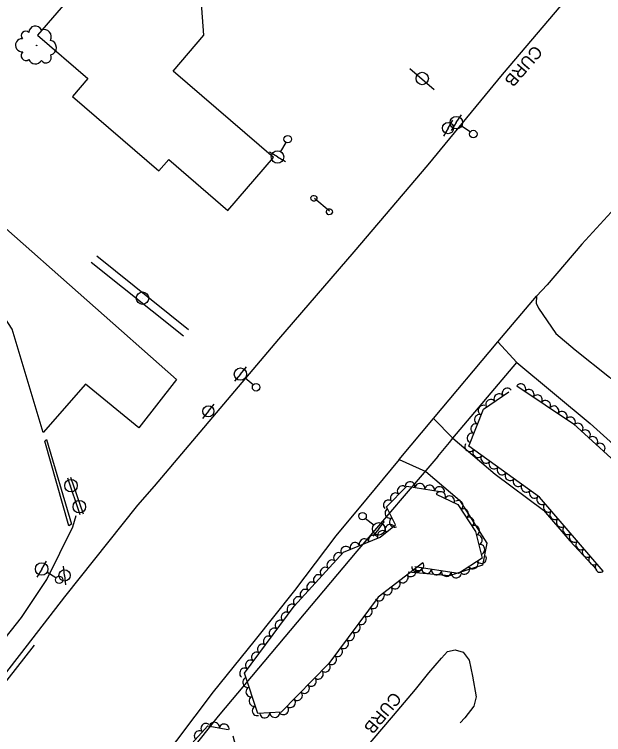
# Model space of a CAD drawing. Extents: x 1722896 to 1754269, y 648279 to 666297.
# Drawn here: x 1726326.5 to 1726563.6, y 657990.5 to 658280.2 of the extents above; entities that cross this region are included whole.
import ezdxf

# ---------------------------------------------------------------- set-up
doc = ezdxf.new("R2010")
doc.units = 0
for name, color, linetype in [('DESIGN - CENTERLINE - Proposed Text', 7, 'Continuous'), ('DESIGN - PUBLIC HEARING - Shapes', 7, 'Continuous'), ('DESIGN - SCRATCH - User 1', 7, 'Continuous'), ('SURVEY - CENTERLINE - Preliminary Text', 7, 'Continuous'), ('SURVEY - DTM - Breaklines', 7, 'Continuous'), ('SURVEY - VEGETATION - Features with Text', 7, 'Continuous')]:
    doc.layers.add(name, color=color, linetype=linetype)

msp = doc.modelspace()

# ---------------------------------------------------------------- linework, layer by layer
at = {"layer": 'DESIGN - CENTERLINE - Proposed Text'}
msp.add_lwpolyline([(1726408.14, 658398.26), (1726330.47, 658307.89), (1726351.36, 658289.94), (1726335.79, 658271.83), (1726356.07, 658254.4), (1726349.83, 658247.15), (1726384.69, 658217.19), (1726388.63, 658221.78), (1726412.46, 658201.3), (1726430.77, 658222.61), (1726390.38, 658257.32), (1726402.8, 658271.77), (1726401.96, 658282.67), (1726401.75, 658290.96), (1726437.26, 658332.38), (1726454.63, 658333.78), (1726466.71, 658347.52), (1726473.45, 658341.72), (1726495.78, 658367.7), (1726435.87, 658419.19), (1726413.75, 658393.44)], close=True, dxfattribs=at)
for points in [[(1726289.95, 658229.36), (1726322.98, 658201.72), (1726319.48, 658197.18), (1726391.81, 658133.27), (1726376.53, 658113.88), (1726355.15, 658131.49), (1726338.04, 658111.98), (1726325.63, 658153.49), (1726281.96, 658220.75), (1726289.95, 658229.36)], [(1726339.4, 658109.14), (1726349.53, 658075.14), (1726348.35, 658074.45), (1726338.71, 658108.46), (1726339.4, 658109.14)]]:
    msp.add_lwpolyline(points, dxfattribs=at)
at = {"layer": 'DESIGN - PUBLIC HEARING - Shapes'}
for p, q in [((1726485.63, 658258.45), (1726495.44, 658249.91)), ((1726490.63, 658254.39), (1726490.63, 658254.39)), ((1726447.35, 658206.21), (1726453.36, 658201.18)), ((1726396.63, 658153.3), (1726359.71, 658182.9)), ((1726357.38, 658180.47), (1726394.56, 658150.82)), ((1726378.05, 658166.01), (1726378.05, 658166.01)), ((1726347.82, 658093.75), (1726352.9, 658079.02)), ((1726349.07, 658093.96), (1726354.15, 658079.23)), ((1726349.29, 658090.61), (1726349.29, 658090.61)), ((1726352.63, 658082.12), (1726352.63, 658082.12))]:
    msp.add_line(p, q, dxfattribs=at)
for centre in [(1726490.64, 658254.41), (1726378.06, 658166.03), (1726349.3, 658090.62), (1726352.64, 658082.14)]:
    msp.add_circle(centre, 2.5, dxfattribs=at)
for centre in [(1726447.04, 658206.19), (1726453.28, 658200.78)]:
    msp.add_ellipse(centre, major_axis=(1.15, 0.31), ratio=0.999882, dxfattribs=at)
at = {"layer": 'SURVEY - CENTERLINE - Preliminary Text'}
for points in [[(1726550.95, 658289.27), (1726522.76, 658255.97), (1726492.93, 658219.65), (1726463.11, 658184.68), (1726432.73, 658149.5), (1726410.6, 658123.35), (1726382.75, 658090.39), (1726376.08, 658082.77), (1726346.72, 658045.84), (1726329.36, 658023.43), (1726309.21, 657997.69), (1726296.29, 657982.25), (1726290.82, 657974.52), (1726288.22, 657972.34), (1726286.31, 657972.14), (1726284.01, 657973.36), (1726283.42, 657976.02), (1726284.67, 657980.29), (1726288.29, 657990.35), (1726289.77, 657995.1)], [(1726657.51, 658287.07), (1726651.48, 658289.03), (1726645.67, 658288.39), (1726641.45, 658286.21), (1726631.87, 658274.76), (1726619.2, 658260.26), (1726602.82, 658242.08), (1726587.7, 658224.56), (1726571.13, 658205.39), (1726554.82, 658187.71), (1726540.9, 658171.38), (1726536.6, 658166.77), (1726536.45, 658164.07), (1726537.42, 658162.06), (1726544.38, 658151.83), (1726552.17, 658145.2), (1726566.04, 658134.29), (1726581.04, 658120.78), (1726604.9, 658100.09)], [(1726521.13, 658148.4), (1726536.6, 658166.77)], [(1726495.18, 658117.59), (1726521.13, 658148.4)], [(1726521.13, 658148.4), (1726528.72, 658140.14), (1726558.17, 658115.64), (1726591.97, 658085.1)], [(1726502.99, 658109.64), (1726528.72, 658140.14)], [(1726481.29, 658101.1), (1726495.18, 658117.59)], [(1726495.18, 658117.59), (1726502.99, 658109.64), (1726519.96, 658095.19), (1726539.38, 658080.77), (1726550.05, 658068.34), (1726560.89, 658056.71)], [(1726501.63, 658108.02), (1726502.99, 658109.64)], [(1726496.89, 658102.39), (1726501.63, 658108.02)], [(1726481.29, 658101.1), (1726468.49, 658085.53), (1726455.86, 658070.45), (1726439.26, 658048.4), (1726422.82, 658027.88), (1726406.46, 658007.61), (1726391.74, 657988.02), (1726375.58, 657967.81), (1726361.82, 657950.04), (1726343.64, 657927.12), (1726331.99, 657912.04), (1726319.83, 657895.62), (1726306.39, 657879.07)], [(1726496.89, 658102.39), (1726464.27, 658064.31), (1726408.58, 657997.91), (1726352.05, 657926.81), (1726344.15, 657915.84)], [(1726481.29, 658101.1), (1726492.07, 658096.27), (1726505.62, 658084.74), (1726516.61, 658067.43), (1726514.87, 658058.64), (1726501.5, 658054.29), (1726485.04, 658055.84)], [(1726289.98, 657992.03), (1726304.17, 658008.43), (1726320.62, 658026.72), (1726329.41, 658037.62), (1726339.51, 658052.8), (1726350.08, 658074), (1726351.31, 658078.56)], [(1726334.46, 658026.39), (1726306.62, 657990.86), (1726285.52, 657965.23)], [(1726481.81, 657967.02), (1726476.35, 657965.55), (1726469.26, 657965.42), (1726461.83, 657965.82), (1726458.81, 657969.28), (1726458.56, 657972.26), (1726459.45, 657974.89), (1726464.42, 657981.05), (1726468.85, 657986.22), (1726470.47, 657988.13), (1726479.14, 657998.08), (1726487.88, 658008.66), (1726493.35, 658015.3), (1726498.42, 658021.26), (1726500.83, 658023.83), (1726503.85, 658024.6), (1726507.06, 658023.56), (1726509.52, 658020.42), (1726510.92, 658013.91), (1726512.34, 658005.66), (1726511.44, 658001.88), (1726507.78, 657997.14), (1726505.89, 657995.22)]]:
    msp.add_lwpolyline(points, dxfattribs=at)
at = {"layer": 'SURVEY - DTM - Breaklines'}
for p, q in [((1726504.35, 658236.64), (1726506.44, 658239.76)), ((1726501.03, 658234.44), (1726502.9, 658237.69)), ((1726504.35, 658236.64), (1726502.27, 658233.53)), ((1726501.03, 658234.44), (1726499.16, 658231.19)), ((1726509.96, 658232.88), (1726506.43, 658235.25)), ((1726435.75, 658228.67), (1726433.63, 658224.99)), ((1726432.38, 658222.82), (1726429.13, 658224.69)), ((1726432.38, 658222.82), (1726435.63, 658220.95)), ((1726417.46, 658135.47), (1726419.87, 658138.35)), ((1726417.46, 658135.47), (1726415.05, 658132.6)), ((1726422.63, 658131.14), (1726419.37, 658133.87)), ((1726404.58, 658120.51), (1726406.94, 658123.42)), ((1726404.58, 658120.51), (1726402.22, 658117.6)), ((1726467.81, 658077.42), (1726471.15, 658074.8)), ((1726473.12, 658073.25), (1726475.43, 658076.2)), ((1726473.12, 658073.25), (1726470.8, 658070.3)), ((1726337.49, 658057.05), (1726339.46, 658060.24)), ((1726337.49, 658057.05), (1726335.53, 658053.85)), ((1726346.7, 658054.49), (1726346.26, 658058.21)), ((1726343.25, 658053.51), (1726339.62, 658055.74)), ((1726346.7, 658054.49), (1726347.13, 658050.76))]:
    msp.add_line(p, q, dxfattribs=at)
for centre, radius in [((1726504.35, 658236.64), 2.5), ((1726501.03, 658234.44), 2.25), ((1726511.21, 658232.05), 1.5), ((1726436.5, 658229.97), 1.5), ((1726432.38, 658222.82), 2.5), ((1726417.46, 658135.47), 2.5), ((1726423.78, 658130.17), 1.5), ((1726404.58, 658120.51), 2.25), ((1726466.63, 658078.35), 1.5), ((1726473.12, 658073.25), 2.5), ((1726337.49, 658057.05), 2.5), ((1726346.7, 658054.49), 2.25), ((1726344.53, 658052.73), 1.5)]:
    msp.add_circle(centre, radius, dxfattribs=at)
at = {"layer": 'SURVEY - VEGETATION - Features with Text'}
for points in [[(1726528.68, 658130.72), (1726551.55, 658115.49), (1726574.14, 658094.83), (1726584.01, 658081.7), (1726584.87, 658077.58)], [(1726563.52, 658056.18), (1726537.86, 658085.95), (1726509.34, 658106.5), (1726515.28, 658121.4), (1726525.46, 658128.37)], [(1726490.92, 658059.56), (1726472.9, 658045.75), (1726453.08, 658019), (1726433.91, 657999.42), (1726424.53, 657998.92), (1726419.05, 658015.19), (1726439.05, 658042.18), (1726458.93, 658063.91), (1726473.65, 658069.9), (1726479.88, 658074.82), (1726476.25, 658082.14), (1726484.39, 658090.46), (1726497.87, 658088.26)], [(1726496.27, 658087.15), (1726504.94, 658082.98), (1726512.02, 658072.21), (1726514.81, 658061.45), (1726505.2, 658055.25), (1726487.7, 658057.92)], [(1726414.48, 657989.96), (1726416.73, 657981.36), (1726416.62, 657954.38), (1726394.61, 657940.11), (1726383.46, 657919.49), (1726360.19, 657907.16), (1726344.85, 657918.57), (1726363.7, 657947.52), (1726383.74, 657971.2), (1726404.37, 657993.99), (1726412.49, 657992.56)]]:
    msp.add_lwpolyline(points, dxfattribs=at)
msp.add_circle((1726335.44, 658267.68), 0.0915, dxfattribs=at)
for centre, radius, start, end in [((1726334.95, 658272.89), 2.62, 23.0914, 179.8804), ((1726338.37, 658271.11), 2.99, 332.1442, 109.6684), ((1726331.07, 658271.62), 1.8, 45.2076, 223.9532), ((1726329.55, 658267.76), 2.62, 85.2283, 278.648), ((1726340.44, 658266.81), 2.97, 283.04, 78.8785), ((1726331.17, 658263.61), 1.99, 127.8469, 305.1661), ((1726339.18, 658262.88), 2.19, 213.2929, 28.2932), ((1726334.91, 658263.09), 2.82, 203.134, 329.9797)]:
    msp.add_arc(centre, radius, start, end, dxfattribs=at)
for centre, major_axis in [((1726530.35, 658129.61), (1.66, -1.11)), ((1726524.77, 658127.89), (1.65, 1.13)), ((1726533.68, 658127.4), (1.66, -1.11)), ((1726521.47, 658125.63), (1.65, 1.13)), ((1726537.01, 658125.18), (1.66, -1.11)), ((1726515.09, 658120.94), (0.74, 1.86)), ((1726518.17, 658123.38), (1.65, 1.13)), ((1726540.33, 658122.96), (1.66, -1.11)), ((1726543.66, 658120.74), (1.66, -1.11)), ((1726546.99, 658118.53), (1.66, -1.11)), ((1726513.61, 658117.22), (0.74, 1.86)), ((1726550.32, 658116.31), (1.66, -1.11)), ((1726512.13, 658113.51), (0.74, 1.86)), ((1726553.41, 658113.79), (1.48, -1.35)), ((1726510.65, 658109.79), (0.74, 1.86)), ((1726556.36, 658111.09), (1.48, -1.35)), ((1726559.32, 658108.39), (1.48, -1.35)), ((1726509.71, 658106.23), (-1.62, 1.17)), ((1726562.27, 658105.69), (1.48, -1.35)), ((1726512.96, 658103.89), (-1.62, 1.17)), ((1726516.2, 658101.56), (-1.62, 1.17)), ((1726519.45, 658099.22), (-1.62, 1.17)), ((1726522.69, 658096.88), (-1.62, 1.17)), ((1726525.94, 658094.54), (-1.62, 1.17)), ((1726485.74, 658090.24), (1.97, -0.32)), ((1726489.69, 658089.6), (1.97, -0.32)), ((1726529.18, 658092.2), (-1.62, 1.17)), ((1726482.55, 658088.58), (1.4, 1.43)), ((1726493.63, 658088.95), (1.97, -0.32)), ((1726497.58, 658088.3), (1.97, -0.32)), ((1726498.08, 658086.28), (1.8, -0.87)), ((1726532.43, 658089.87), (-1.62, 1.17)), ((1726535.67, 658087.53), (-1.62, 1.17)), ((1726479.75, 658085.72), (1.4, 1.43)), ((1726501.68, 658084.55), (1.8, -0.87)), ((1726538.71, 658084.96), (-1.31, 1.52)), ((1726476.96, 658082.86), (1.4, 1.43)), ((1726505.15, 658082.66), (1.1, -1.67)), ((1726541.32, 658081.93), (-1.31, 1.52)), ((1726477.58, 658079.46), (-0.89, 1.79)), ((1726507.35, 658079.32), (1.1, -1.67)), ((1726543.93, 658078.9), (-1.31, 1.52)), ((1726479.36, 658075.87), (-0.89, 1.79)), ((1726509.55, 658075.97), (1.1, -1.67)), ((1726546.55, 658075.87), (-1.31, 1.52)), ((1726477.66, 658073.07), (1.57, 1.24)), ((1726511.75, 658072.63), (1.1, -1.67)), ((1726549.16, 658072.84), (-1.31, 1.52)), ((1726470.97, 658068.81), (1.85, 0.75)), ((1726474.52, 658070.59), (1.57, 1.24)), ((1726512.9, 658068.83), (0.5, -1.94)), ((1726551.77, 658069.81), (-1.31, 1.52)), ((1726467.27, 658067.3), (1.85, 0.75)), ((1726554.38, 658066.78), (-1.31, 1.52)), ((1726459.86, 658064.29), (1.85, 0.75)), ((1726463.56, 658065.8), (1.85, 0.75)), ((1726513.9, 658064.96), (0.5, -1.94)), ((1726556.99, 658063.75), (-1.31, 1.52)), ((1726456.91, 658061.7), (1.35, 1.48)), ((1726514.5, 658061.25), (-1.68, -1.08)), ((1726559.6, 658060.72), (-1.31, 1.52)), ((1726454.21, 658058.75), (1.35, 1.48)), ((1726489.33, 658058.34), (-1.59, -1.22)), ((1726511.14, 658059.08), (-1.68, -1.08)), ((1726451.51, 658055.8), (1.35, 1.48)), ((1726486.15, 658055.91), (-1.59, -1.22)), ((1726488.46, 658057.8), (-1.98, 0.3)), ((1726492.41, 658057.2), (-1.98, 0.3)), ((1726496.37, 658056.6), (-1.98, 0.3)), ((1726507.77, 658056.91), (-1.68, -1.08)), ((1726562.21, 658057.69), (-1.31, 1.52)), ((1726448.81, 658052.84), (1.35, 1.48)), ((1726482.98, 658053.48), (-1.59, -1.22)), ((1726500.32, 658055.99), (-1.98, 0.3)), ((1726504.27, 658055.39), (-1.98, 0.3)), ((1726446.11, 658049.89), (1.35, 1.48)), ((1726479.8, 658051.04), (-1.59, -1.22)), ((1726443.41, 658046.94), (1.35, 1.48)), ((1726476.63, 658048.61), (-1.59, -1.22)), ((1726440.71, 658043.99), (1.35, 1.48)), ((1726473.45, 658046.18), (-1.59, -1.22)), ((1726438.13, 658040.94), (1.19, 1.61)), ((1726470.93, 658043.1), (-1.19, -1.61)), ((1726435.75, 658037.72), (1.19, 1.61)), ((1726468.55, 658039.89), (-1.19, -1.61)), ((1726433.37, 658034.51), (1.19, 1.61)), ((1726466.17, 658036.67), (-1.19, -1.61)), ((1726430.99, 658031.3), (1.19, 1.61)), ((1726463.79, 658033.46), (-1.19, -1.61)), ((1726461.41, 658030.25), (-1.19, -1.61)), ((1726428.61, 658028.08), (1.19, 1.61)), ((1726459.03, 658027.03), (-1.19, -1.61)), ((1726426.22, 658024.87), (1.19, 1.61)), ((1726456.65, 658023.82), (-1.19, -1.61)), ((1726423.84, 658021.65), (1.19, 1.61)), ((1726454.27, 658020.6), (-1.19, -1.61)), ((1726421.46, 658018.44), (1.19, 1.61)), ((1726451.68, 658017.57), (-1.4, -1.43)), ((1726419.08, 658015.23), (1.19, 1.61)), ((1726448.88, 658014.71), (-1.4, -1.43)), ((1726420.31, 658011.44), (-0.64, 1.9)), ((1726446.08, 658011.85), (-1.4, -1.43)), ((1726443.28, 658008.99), (-1.4, -1.43)), ((1726421.59, 658007.65), (-0.64, 1.9)), ((1726440.48, 658006.13), (-1.4, -1.43)), ((1726422.87, 658003.86), (-0.64, 1.9)), ((1726437.69, 658003.28), (-1.4, -1.43)), ((1726424.14, 658000.07), (-0.64, 1.9)), ((1726434.89, 658000.42), (-1.4, -1.43)), ((1726427.32, 657999.07), (-2, -0.11)), ((1726431.31, 657999.28), (-2, -0.11)), ((1726403.49, 657993.03), (1.34, 1.48)), ((1726407.02, 657993.52), (1.97, -0.35)), ((1726410.96, 657992.83), (1.97, -0.35)), ((1726400.81, 657990.06), (1.34, 1.48))]:
    msp.add_ellipse(centre, major_axis=major_axis, ratio=0.940188, start_param=0, end_param=3.141593, dxfattribs=at)

# ---------------------------------------------------------------- texts
at = {"layer": 'DESIGN - SCRATCH - User 1'}
for rotation, p in [(229.2075, (1726535.76, 658268.12)), (230.2779, (1726478.93, 658007.98))]:
    msp.add_text('CURB', height=5, rotation=rotation, dxfattribs=at).set_placement(p)

doc.saveas('drawing.dxf')
